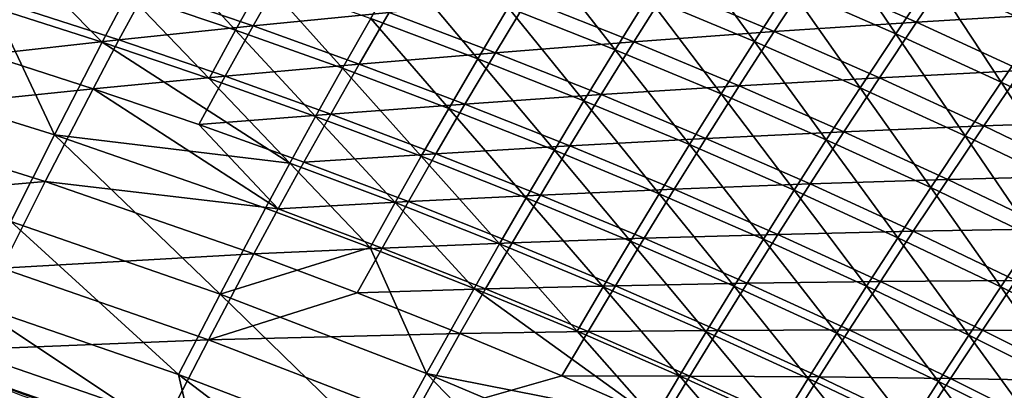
# Model space of a CAD drawing. Header units: metres. Extents: x -1 to 1402, y -1402 to 1.
# Tile 385 of 436: x 1014 to 1076, y -137 to -114. Entities that reach past the tile are written whole.
import ezdxf

# ---------------------------------------------------------------- set-up
doc = ezdxf.new("R2010")
doc.units = ezdxf.units.M

msp = doc.modelspace()

# ---------------------------------------------------------------- linework, layer by layer
at = {"layer": 'None0'}
for points in [[(1071.058472, -111.426132, -88.453133), (1073.519287, -107.804306, -60.632439), (1077.740479, -114.501343, -88.451279)], [(1077.740479, -114.501343, -88.451279), (1073.519287, -107.804306, -60.632439), (1080.23291, -110.906303, -60.631657)], [(1064.324219, -108.464615, -88.455055), (1068.711182, -114.933273, -116.309776), (1062.010376, -111.996071, -116.312538)], [(1064.324219, -108.464615, -88.455055), (1071.058472, -111.426132, -88.453133), (1068.711182, -114.933273, -116.309776)], [(1055.26001, -109.172043, -116.315384), (1059.807251, -115.413231, -144.200851), (1053.091675, -112.611206, -144.204315)], [(1055.26001, -109.172043, -116.315384), (1062.010376, -111.996071, -116.312538), (1059.807251, -115.413231, -144.200851)], [(1020.335205, -112.391693, -228.023956), (1022.05188, -109.216484, -200.070129), (1027.115356, -114.692482, -228.018875)], [(1027.115356, -114.692482, -228.018875), (1022.05188, -109.216484, -200.070129), (1028.868652, -111.533379, -200.065308)], [(1011.927124, -113.284798, -255.998688), (1013.517639, -110.201477, -228.029144), (1018.708435, -115.460182, -255.993362)], [(1013.517639, -110.201477, -228.029144), (1020.335205, -112.391693, -228.023956), (1018.708435, -115.460182, -255.993362)], [(1046.329102, -109.921783, -144.20787), (1051.030396, -115.936729, -172.117447), (1044.303711, -113.267212, -172.121506)], [(1046.329102, -109.921783, -144.20787), (1053.091675, -112.611206, -144.204315), (1051.030396, -115.936729, -172.117447)], [(1037.532349, -110.709709, -172.125687), (1042.380493, -116.500893, -200.056046), (1035.645752, -113.961433, -200.060623)], [(1042.380493, -116.500893, -200.056046), (1037.532349, -110.709709, -172.125687), (1044.303711, -113.267212, -172.121506)], [(1072.487427, -110.573967, -60.15797), (1063.365845, -111.261673, -87.994698), (1070.029297, -114.199089, -87.992508)], [(1079.132935, -113.651802, -60.157154), (1072.487427, -110.573967, -60.15797), (1070.029297, -114.199089, -87.992508)], [(1028.217285, -114.435623, -199.662842), (1030.068237, -111.164261, -171.713974), (1021.482361, -112.142143, -199.668335)], [(1033.855713, -117.104057, -228.013916), (1027.115356, -114.692482, -228.018875), (1028.868652, -111.533379, -200.065308)], [(1030.068237, -111.164261, -171.713974), (1028.217285, -114.435623, -199.662842), (1036.80188, -113.586182, -171.709045)], [(1028.868652, -111.533379, -200.065308), (1035.645752, -113.961433, -200.060623), (1033.855713, -117.104057, -228.013916)], [(1063.365845, -111.261673, -87.994698), (1054.376221, -111.995934, -115.86924), (1061.053467, -114.795883, -115.865944)], [(1070.029297, -114.199089, -87.992508), (1063.365845, -111.261673, -87.994698), (1061.053467, -114.795883, -115.865944)], [(1071.058472, -111.426132, -88.453133), (1075.359985, -117.983917, -116.307114), (1068.711182, -114.933273, -116.309776)], [(1075.359985, -117.983917, -116.307114), (1071.058472, -111.426132, -88.453133), (1077.740479, -114.501343, -88.451279)], [(1021.482361, -112.142143, -199.668335), (1013.03064, -113.151512, -227.640717), (1019.764465, -115.319061, -227.634842)], [(1028.217285, -114.435623, -199.662842), (1021.482361, -112.142143, -199.668335), (1019.764465, -115.319061, -227.634842)], [(1054.376221, -111.995934, -115.86924), (1045.521118, -112.77211, -143.776489), (1052.208252, -115.437492, -143.772354)], [(1061.053467, -114.795883, -115.865944), (1054.376221, -111.995934, -115.86924), (1052.208252, -115.437492, -143.772354)], [(1062.010376, -111.996071, -116.312538), (1066.473267, -118.328117, -144.19751), (1059.807251, -115.413231, -144.200851)], [(1062.010376, -111.996071, -116.312538), (1068.711182, -114.933273, -116.309776), (1066.473267, -118.328117, -144.19751)], [(1018.708435, -115.460182, -255.993362), (1020.335205, -112.391693, -228.023956), (1025.452271, -117.74575, -255.988174)], [(1020.335205, -112.391693, -228.023956), (1027.115356, -114.692482, -228.018875), (1025.452271, -117.74575, -255.988174)], [(1043.495361, -116.11972, -171.704224), (1045.521118, -112.77211, -143.776489), (1036.80188, -113.586182, -171.709045)], [(1052.208252, -115.437492, -143.772354), (1045.521118, -112.77211, -143.776489), (1043.495361, -116.11972, -171.704224)], [(1053.091675, -112.611206, -144.204315), (1057.710083, -118.718498, -172.11351), (1051.030396, -115.936729, -172.117447)], [(1053.091675, -112.611206, -144.204315), (1059.807251, -115.413231, -144.200851), (1057.710083, -118.718498, -172.11351)], [(1002.238647, -117.111343, -311.977173), (1011.927124, -113.284798, -255.998688), (1015.697266, -121.296219, -311.96698)], [(1019.764465, -115.319061, -227.634842), (1013.03064, -113.151512, -227.640717), (1011.438721, -116.236313, -255.62178)], [(1011.927124, -113.284798, -255.998688), (1018.708435, -115.460182, -255.993362), (1015.697266, -121.296219, -311.96698)], [(1049.070801, -119.15197, -200.051605), (1042.380493, -116.500893, -200.056046), (1044.303711, -113.267212, -172.121506)], [(1044.303711, -113.267212, -172.121506), (1051.030396, -115.936729, -172.117447), (1049.070801, -119.15197, -200.051605)], [(1036.80188, -113.586182, -171.709045), (1028.217285, -114.435623, -199.662842), (1034.914307, -116.839867, -199.657455)], [(1035.645752, -113.961433, -200.060623), (1040.553955, -119.626633, -228.009079), (1033.855713, -117.104057, -228.013916)], [(1034.914307, -116.839867, -199.657455), (1043.495361, -116.11972, -171.704224), (1036.80188, -113.586182, -171.709045)], [(1035.645752, -113.961433, -200.060623), (1042.380493, -116.500893, -200.056046), (1040.553955, -119.626633, -228.009079)], [(1070.029297, -114.199089, -87.992508), (1076.643188, -117.250145, -87.990387), (1079.132935, -113.651802, -60.157154)], [(1019.764465, -115.319061, -227.634842), (1026.462769, -117.596466, -227.629059), (1028.217285, -114.435623, -199.662842)], [(1027.115356, -114.692482, -228.018875), (1032.156372, -120.141724, -255.983109), (1025.452271, -117.74575, -255.988174)], [(1028.217285, -114.435623, -199.662842), (1026.462769, -117.596466, -227.629059), (1034.914307, -116.839867, -199.657455)], [(1032.156372, -120.141724, -255.983109), (1027.115356, -114.692482, -228.018875), (1033.855713, -117.104057, -228.013916)], [(1061.053467, -114.795883, -115.865944), (1067.683472, -117.708984, -115.862732), (1070.029297, -114.199089, -87.992508)], [(1067.683472, -117.708984, -115.862732), (1076.643188, -117.250145, -87.990387), (1070.029297, -114.199089, -87.992508)], [(1075.359985, -117.983917, -116.307114), (1077.740479, -114.501343, -88.451279), (1081.954224, -121.148262, -116.30455)], [(1018.136353, -118.389084, -255.615829), (1019.764465, -115.319061, -227.634842), (1011.438721, -116.236313, -255.62178)], [(1026.462769, -117.596466, -227.629059), (1019.764465, -115.319061, -227.634842), (1018.136353, -118.389084, -255.615829)], [(1052.208252, -115.437492, -143.772354), (1058.850586, -118.215431, -143.768341), (1061.053467, -114.795883, -115.865944)], [(1058.850586, -118.215431, -143.768341), (1067.683472, -117.708984, -115.862732), (1061.053467, -114.795883, -115.865944)], [(1068.711182, -114.933273, -116.309776), (1073.087402, -121.356125, -144.19429), (1066.473267, -118.328117, -144.19751)], [(1068.711182, -114.933273, -116.309776), (1075.359985, -117.983917, -116.307114), (1073.087402, -121.356125, -144.19429)], [(1015.697266, -121.296219, -311.96698), (1018.708435, -115.460182, -255.993362), (1030.541626, -123.078568, -283.965485)], [(1018.708435, -115.460182, -255.993362), (1025.452271, -117.74575, -255.988174), (1030.541626, -123.078568, -283.965485)], [(1043.495361, -116.11972, -171.704224), (1050.146606, -118.765182, -171.699524), (1052.208252, -115.437492, -143.772354)], [(1051.030396, -115.936729, -172.117447), (1055.714233, -121.914902, -200.047302), (1049.070801, -119.15197, -200.051605)], [(1050.146606, -118.765182, -171.699524), (1058.850586, -118.215431, -143.768341), (1052.208252, -115.437492, -143.772354)], [(1051.030396, -115.936729, -172.117447), (1057.710083, -118.718498, -172.11351), (1055.714233, -121.914902, -200.047302)], [(1059.807251, -115.413231, -144.200851), (1064.340454, -121.612755, -172.109711), (1057.710083, -118.718498, -172.11351)], [(1059.807251, -115.413231, -144.200851), (1066.473267, -118.328117, -144.19751), (1064.340454, -121.612755, -172.109711)], [(1011.438721, -116.236313, -255.62178), (1001.832886, -120.086983, -311.621796), (1018.136353, -118.389084, -255.615829)], [(1041.571411, -119.355339, -199.652176), (1043.495361, -116.11972, -171.704224), (1034.914307, -116.839867, -199.657455)], [(1042.380493, -116.500893, -200.056046), (1047.207642, -122.260429, -228.004379), (1040.553955, -119.626633, -228.009079)], [(1050.146606, -118.765182, -171.699524), (1043.495361, -116.11972, -171.704224), (1041.571411, -119.355339, -199.652176)], [(1047.207642, -122.260429, -228.004379), (1042.380493, -116.500893, -200.056046), (1049.070801, -119.15197, -200.051605)], [(1002.238647, -117.111343, -311.977173), (1015.697266, -121.296219, -311.96698), (1012.962952, -126.7631, -367.960938)], [(1034.914307, -116.839867, -199.657455), (1026.462769, -117.596466, -227.629059), (1033.123291, -119.984238, -227.623398)], [(1038.818359, -122.648277, -255.978165), (1032.156372, -120.141724, -255.983109), (1033.855713, -117.104057, -228.013916)], [(1033.123291, -119.984238, -227.623398), (1041.571411, -119.355339, -199.652176), (1034.914307, -116.839867, -199.657455)], [(1033.855713, -117.104057, -228.013916), (1040.553955, -119.626633, -228.009079), (1038.818359, -122.648277, -255.978165)], [(1076.643188, -117.250145, -87.990387), (1067.683472, -117.708984, -115.862732), (1074.263916, -120.735451, -115.859627)], [(1083.204834, -120.414825, -87.988342), (1076.643188, -117.250145, -87.990387), (1074.263916, -120.735451, -115.859627)], [(1024.79834, -120.651314, -255.60997), (1026.462769, -117.596466, -227.629059), (1018.136353, -118.389084, -255.615829)], [(1026.462769, -117.596466, -227.629059), (1024.79834, -120.651314, -255.60997), (1033.123291, -119.984238, -227.623398)], [(1025.452271, -117.74575, -255.988174), (1032.156372, -120.141724, -255.983109), (1030.541626, -123.078568, -283.965485)], [(1067.683472, -117.708984, -115.862732), (1058.850586, -118.215431, -143.768341), (1065.445923, -121.106201, -143.764435)], [(1074.263916, -120.735451, -115.859627), (1067.683472, -117.708984, -115.862732), (1065.445923, -121.106201, -143.764435)], [(1001.832886, -120.086983, -311.621796), (1015.122498, -124.227982, -311.610596), (1018.136353, -118.389084, -255.615829)], [(1018.136353, -118.389084, -255.615829), (1015.122498, -124.227982, -311.610596), (1029.806641, -125.961815, -283.59726)], [(1024.79834, -120.651314, -255.60997), (1018.136353, -118.389084, -255.615829), (1029.806641, -125.961815, -283.59726)], [(1058.850586, -118.215431, -143.768341), (1050.146606, -118.765182, -171.699524), (1056.753174, -121.522842, -171.694946)], [(1065.445923, -121.106201, -143.764435), (1058.850586, -118.215431, -143.768341), (1056.753174, -121.522842, -171.694946)], [(1066.473267, -118.328117, -144.19751), (1070.919067, -124.619759, -172.106033), (1064.340454, -121.612755, -172.109711)], [(1066.473267, -118.328117, -144.19751), (1073.087402, -121.356125, -144.19429), (1070.919067, -124.619759, -172.106033)], [(1073.087402, -121.356125, -144.19429), (1075.359985, -117.983917, -116.307114), (1079.647217, -124.497505, -144.191177)], [(1079.647217, -124.497505, -144.191177), (1075.359985, -117.983917, -116.307114), (1081.954224, -121.148262, -116.30455)], [(1050.146606, -118.765182, -171.699524), (1041.571411, -119.355339, -199.652176), (1048.186279, -121.982346, -199.647034)], [(1056.753174, -121.522842, -171.694946), (1050.146606, -118.765182, -171.699524), (1048.186279, -121.982346, -199.647034)], [(1057.710083, -118.718498, -172.11351), (1062.30835, -124.789925, -200.043137), (1055.714233, -121.914902, -200.047302)], [(1057.710083, -118.718498, -172.11351), (1064.340454, -121.612755, -172.109711), (1062.30835, -124.789925, -200.043137)], [(1039.743774, -122.482826, -227.617859), (1041.571411, -119.355339, -199.652176), (1033.123291, -119.984238, -227.623398)], [(1040.553955, -119.626633, -228.009079), (1045.435791, -125.265617, -255.973373), (1038.818359, -122.648277, -255.978165)], [(1048.186279, -121.982346, -199.647034), (1041.571411, -119.355339, -199.652176), (1039.743774, -122.482826, -227.617859)], [(1040.553955, -119.626633, -228.009079), (1047.207642, -122.260429, -228.004379), (1045.435791, -125.265617, -255.973373)], [(1053.814575, -125.005653, -227.999832), (1047.207642, -122.260429, -228.004379), (1049.070801, -119.15197, -200.051605)], [(1049.070801, -119.15197, -200.051605), (1055.714233, -121.914902, -200.047302), (1053.814575, -125.005653, -227.999832)], [(1015.122498, -124.227982, -311.610596), (1001.832886, -120.086983, -311.621796), (999.223083, -125.613823, -367.641907)], [(1033.123291, -119.984238, -227.623398), (1024.79834, -120.651314, -255.60997), (1031.422607, -123.023483, -255.604233)], [(1032.156372, -120.141724, -255.983109), (1037.168091, -125.569641, -283.960602), (1030.541626, -123.078568, -283.965485)], [(1031.422607, -123.023483, -255.604233), (1039.743774, -122.482826, -227.617859), (1033.123291, -119.984238, -227.623398)], [(1037.168091, -125.569641, -283.960602), (1032.156372, -120.141724, -255.983109), (1038.818359, -122.648277, -255.978165)], [(1024.79834, -120.651314, -255.60997), (1029.806641, -125.961815, -283.59726), (1031.422607, -123.023483, -255.604233)], [(1074.263916, -120.735451, -115.859627), (1065.445923, -121.106201, -143.764435), (1071.991699, -124.110008, -143.760651)], [(1080.792358, -123.87529, -115.856621), (1074.263916, -120.735451, -115.859627), (1071.991699, -124.110008, -143.760651)], [(1083.204834, -120.414825, -87.988342), (1074.263916, -120.735451, -115.859627), (1080.792358, -123.87529, -115.856621)], [(1015.697266, -121.296219, -311.96698), (1026.144165, -131.325607, -367.952698), (1012.962952, -126.7631, -367.960938)], [(1029.005493, -125.918747, -311.957245), (1015.697266, -121.296219, -311.96698), (1030.541626, -123.078568, -283.965485)], [(1029.005493, -125.918747, -311.957245), (1026.144165, -131.325607, -367.952698), (1015.697266, -121.296219, -311.96698)], [(1056.753174, -121.522842, -171.694946), (1048.186279, -121.982346, -199.647034), (1054.75647, -124.721123, -199.642014)], [(1063.312744, -124.392944, -171.690491), (1056.753174, -121.522842, -171.694946), (1054.75647, -124.721123, -199.642014)], [(1065.445923, -121.106201, -143.764435), (1056.753174, -121.522842, -171.694946), (1063.312744, -124.392944, -171.690491)], [(1071.991699, -124.110008, -143.760651), (1065.445923, -121.106201, -143.764435), (1063.312744, -124.392944, -171.690491)], [(1070.919067, -124.619759, -172.106033), (1073.087402, -121.356125, -144.19429), (1077.443481, -127.739746, -172.102493)], [(1077.443481, -127.739746, -172.102493), (1073.087402, -121.356125, -144.19429), (1079.647217, -124.497505, -144.191177)], [(1048.186279, -121.982346, -199.647034), (1039.743774, -122.482826, -227.617859), (1046.322144, -125.092514, -227.612457)], [(1054.75647, -124.721123, -199.642014), (1048.186279, -121.982346, -199.647034), (1046.322144, -125.092514, -227.612457)], [(1055.714233, -121.914902, -200.047302), (1060.372437, -127.862518, -227.995422), (1053.814575, -125.005653, -227.999832)], [(1055.714233, -121.914902, -200.047302), (1062.30835, -124.789925, -200.043137), (1060.372437, -127.862518, -227.995422)], [(1064.340454, -121.612755, -172.109711), (1068.85083, -127.77726, -200.039108), (1062.30835, -124.789925, -200.043137)], [(1064.340454, -121.612755, -172.109711), (1070.919067, -124.619759, -172.106033), (1068.85083, -127.77726, -200.039108)], [(1038.006958, -125.506042, -255.598633), (1039.743774, -122.482826, -227.617859), (1031.422607, -123.023483, -255.604233)], [(1043.75, -128.171051, -283.955872), (1037.168091, -125.569641, -283.960602), (1038.818359, -122.648277, -255.978165)], [(1046.322144, -125.092514, -227.612457), (1039.743774, -122.482826, -227.617859), (1038.006958, -125.506042, -255.598633)], [(1038.818359, -122.648277, -255.978165), (1045.435791, -125.265617, -255.973373), (1043.75, -128.171051, -283.955872)], [(1047.207642, -122.260429, -228.004379), (1052.006592, -127.993942, -255.968719), (1045.435791, -125.265617, -255.973373)], [(1052.006592, -127.993942, -255.968719), (1047.207642, -122.260429, -228.004379), (1053.814575, -125.005653, -227.999832)], [(1035.597412, -128.394531, -311.952576), (1029.005493, -125.918747, -311.957245), (1030.541626, -123.078568, -283.965485)], [(1029.806641, -125.961815, -283.59726), (1038.006958, -125.506042, -255.598633), (1031.422607, -123.023483, -255.604233)], [(1030.541626, -123.078568, -283.965485), (1037.168091, -125.569641, -283.960602), (1035.597412, -128.394531, -311.952576)], [(1080.792358, -123.87529, -115.856621), (1071.991699, -124.110008, -143.760651), (1078.485596, -127.226852, -143.757004)], [(1015.122498, -124.227982, -311.610596), (999.223083, -125.613823, -367.641907), (1012.386963, -129.698395, -367.633026)], [(1028.269409, -128.803482, -311.599823), (1015.122498, -124.227982, -311.610596), (1012.386963, -129.698395, -367.633026)], [(1015.122498, -124.227982, -311.610596), (1028.269409, -128.803482, -311.599823), (1029.806641, -125.961815, -283.59726)], [(1063.312744, -124.392944, -171.690491), (1054.75647, -124.721123, -199.642014), (1061.279785, -127.571938, -199.637146)], [(1069.822876, -127.375702, -171.686188), (1063.312744, -124.392944, -171.690491), (1061.279785, -127.571938, -199.637146)], [(1071.991699, -124.110008, -143.760651), (1063.312744, -124.392944, -171.690491), (1069.822876, -127.375702, -171.686188)], [(1068.85083, -127.77726, -200.039108), (1070.919067, -124.619759, -172.106033), (1075.339355, -130.877151, -200.035233)], [(1078.485596, -127.226852, -143.757004), (1071.991699, -124.110008, -143.760651), (1069.822876, -127.375702, -171.686188)], [(1075.339355, -130.877151, -200.035233), (1070.919067, -124.619759, -172.106033), (1077.443481, -127.739746, -172.102493)], [(1046.322144, -125.092514, -227.612457), (1038.006958, -125.506042, -255.598633), (1044.549072, -128.099243, -255.593155)], [(1045.435791, -125.265617, -255.973373), (1050.285278, -130.88298, -283.951263), (1043.75, -128.171051, -283.955872)], [(1052.855835, -127.813538, -227.607193), (1046.322144, -125.092514, -227.612457), (1044.549072, -128.099243, -255.593155)], [(1045.435791, -125.265617, -255.973373), (1052.006592, -127.993942, -255.968719), (1050.285278, -130.88298, -283.951263)], [(1054.75647, -124.721123, -199.642014), (1046.322144, -125.092514, -227.612457), (1052.855835, -127.813538, -227.607193)], [(1058.52832, -130.83345, -255.964218), (1052.006592, -127.993942, -255.968719), (1053.814575, -125.005653, -227.999832)], [(1061.279785, -127.571938, -199.637146), (1054.75647, -124.721123, -199.642014), (1052.855835, -127.813538, -227.607193)], [(1053.814575, -125.005653, -227.999832), (1060.372437, -127.862518, -227.995422), (1058.52832, -130.83345, -255.964218)], [(1062.30835, -124.789925, -200.043137), (1066.878662, -130.831253, -227.99118), (1060.372437, -127.862518, -227.995422)], [(1062.30835, -124.789925, -200.043137), (1068.85083, -127.77726, -200.039108), (1066.878662, -130.831253, -227.99118)], [(1026.144165, -131.325607, -367.952698), (1029.005493, -125.918747, -311.957245), (1035.597412, -128.394531, -311.952576)], [(1036.355469, -128.428864, -283.591766), (1038.006958, -125.506042, -255.598633), (1029.806641, -125.961815, -283.59726)], [(1037.168091, -125.569641, -283.960602), (1042.14502, -130.980194, -311.948029), (1035.597412, -128.394531, -311.952576)], [(1044.549072, -128.099243, -255.593155), (1038.006958, -125.506042, -255.598633), (1036.355469, -128.428864, -283.591766)], [(1042.14502, -130.980194, -311.948029), (1037.168091, -125.569641, -283.960602), (1043.75, -128.171051, -283.955872)], [(1028.269409, -128.803482, -311.599823), (1036.355469, -128.428864, -283.591766), (1029.806641, -125.961815, -283.59726)], [(1010.449646, -131.900223, -423.953583), (1012.962952, -126.7631, -367.960938), (1023.52301, -136.396362, -423.947693)], [(1012.962952, -126.7631, -367.960938), (1026.144165, -131.325607, -367.952698), (1023.52301, -136.396362, -423.947693)], [(1052.855835, -127.813538, -227.607193), (1059.342896, -130.646149, -227.602081), (1061.279785, -127.571938, -199.637146)], [(1059.342896, -130.646149, -227.602081), (1067.753906, -130.534973, -199.632431), (1061.279785, -127.571938, -199.637146)], [(1061.279785, -127.571938, -199.637146), (1067.753906, -130.534973, -199.632431), (1069.822876, -127.375702, -171.686188)], [(1066.878662, -130.831253, -227.99118), (1068.85083, -127.77726, -200.039108), (1073.331055, -133.912048, -227.987076)], [(1067.753906, -130.534973, -199.632431), (1076.281372, -130.471115, -171.682022), (1069.822876, -127.375702, -171.686188)], [(1073.331055, -133.912048, -227.987076), (1068.85083, -127.77726, -200.039108), (1075.339355, -130.877151, -200.035233)], [(1069.822876, -127.375702, -171.686188), (1076.281372, -130.471115, -171.682022), (1078.485596, -127.226852, -143.757004)], [(1081.771484, -134.089813, -200.031525), (1075.339355, -130.877151, -200.035233), (1077.443481, -127.739746, -172.102493)], [(1039.155884, -136.323639, -367.944916), (1026.144165, -131.325607, -367.952698), (1035.597412, -128.394531, -311.952576)], [(1035.597412, -128.394531, -311.952576), (1042.14502, -130.980194, -311.948029), (1039.155884, -136.323639, -367.944916)], [(1036.355469, -128.428864, -283.591766), (1042.862061, -131.006119, -283.586395), (1044.549072, -128.099243, -255.593155)], [(1048.645752, -133.675934, -311.943634), (1042.14502, -130.980194, -311.948029), (1043.75, -128.171051, -283.955872)], [(1042.862061, -131.006119, -283.586395), (1051.046753, -130.803329, -255.58783), (1044.549072, -128.099243, -255.593155)], [(1043.75, -128.171051, -283.955872), (1050.285278, -130.88298, -283.951263), (1048.645752, -133.675934, -311.943634)], [(1044.549072, -128.099243, -255.593155), (1051.046753, -130.803329, -255.58783), (1052.855835, -127.813538, -227.607193)], [(1052.006592, -127.993942, -255.968719), (1056.771484, -133.705612, -283.946808), (1050.285278, -130.88298, -283.951263)], [(1051.046753, -130.803329, -255.58783), (1059.342896, -130.646149, -227.602081), (1052.855835, -127.813538, -227.607193)], [(1056.771484, -133.705612, -283.946808), (1052.006592, -127.993942, -255.968719), (1058.52832, -130.83345, -255.964218)], [(1060.372437, -127.862518, -227.995422), (1064.998535, -133.784332, -255.959869), (1058.52832, -130.83345, -255.964218)], [(1060.372437, -127.862518, -227.995422), (1066.878662, -130.831253, -227.99118), (1064.998535, -133.784332, -255.959869)], [(1012.386963, -129.698395, -367.633026), (1025.406982, -134.214096, -367.624512), (1028.269409, -128.803482, -311.599823)], [(1025.406982, -134.214096, -367.624512), (1034.783813, -131.255249, -311.594635), (1028.269409, -128.803482, -311.599823)], [(1034.783813, -131.255249, -311.594635), (1036.355469, -128.428864, -283.591766), (1028.269409, -128.803482, -311.599823)], [(1042.862061, -131.006119, -283.586395), (1036.355469, -128.428864, -283.591766), (1034.783813, -131.255249, -311.594635)], [(1009.875305, -134.840546, -423.667816), (1025.406982, -134.214096, -367.624512), (1012.386963, -129.698395, -367.633026)], [(1051.046753, -130.803329, -255.58783), (1042.862061, -131.006119, -283.586395), (1049.324219, -133.693771, -283.581177)], [(1050.285278, -130.88298, -283.951263), (1055.097534, -136.481873, -311.939362), (1048.645752, -133.675934, -311.943634)], [(1057.497681, -133.61853, -255.582657), (1051.046753, -130.803329, -255.58783), (1049.324219, -133.693771, -283.581177)], [(1050.285278, -130.88298, -283.951263), (1056.771484, -133.705612, -283.946808), (1055.097534, -136.481873, -311.939362)], [(1059.342896, -130.646149, -227.602081), (1051.046753, -130.803329, -255.58783), (1057.497681, -133.61853, -255.582657)], [(1063.206421, -136.639114, -283.942535), (1056.771484, -133.705612, -283.946808), (1058.52832, -130.83345, -255.964218)], [(1065.780762, -133.590515, -227.597122), (1059.342896, -130.646149, -227.602081), (1057.497681, -133.61853, -255.582657)], [(1058.52832, -130.83345, -255.964218), (1064.998535, -133.784332, -255.959869), (1063.206421, -136.639114, -283.942535)], [(1067.753906, -130.534973, -199.632431), (1059.342896, -130.646149, -227.602081), (1065.780762, -133.590515, -227.597122)], [(1064.998535, -133.784332, -255.959869), (1066.878662, -130.831253, -227.99118), (1071.415161, -136.846786, -255.955688)], [(1074.176514, -133.610229, -199.627869), (1067.753906, -130.534973, -199.632431), (1065.780762, -133.590515, -227.597122)], [(1071.415161, -136.846786, -255.955688), (1066.878662, -130.831253, -227.99118), (1073.331055, -133.912048, -227.987076)], [(1076.281372, -130.471115, -171.682022), (1067.753906, -130.534973, -199.632431), (1074.176514, -133.610229, -199.627869)], [(1073.331055, -133.912048, -227.987076), (1075.339355, -130.877151, -200.035233), (1079.727295, -137.105148, -227.983154)], [(1082.685669, -133.679092, -171.678009), (1076.281372, -130.471115, -171.682022), (1074.176514, -133.610229, -199.627869)], [(1075.339355, -130.877151, -200.035233), (1081.771484, -134.089813, -200.031525), (1079.727295, -137.105148, -227.983154)], [(1023.52301, -136.396362, -423.947693), (1026.144165, -131.325607, -367.952698), (1036.425415, -141.324814, -423.942078)], [(1041.255981, -133.816742, -311.589539), (1034.783813, -131.255249, -311.594635), (1025.406982, -134.214096, -367.624512)], [(1026.144165, -131.325607, -367.952698), (1039.155884, -136.323639, -367.944916), (1036.425415, -141.324814, -423.942078)], [(1042.862061, -131.006119, -283.586395), (1034.783813, -131.255249, -311.594635), (1041.255981, -133.816742, -311.589539)], [(1042.14502, -130.980194, -311.948029), (1053.501953, -139.165115, -339.937683), (1039.155884, -136.323639, -367.944916)], [(1049.324219, -133.693771, -283.581177), (1042.862061, -131.006119, -283.586395), (1041.255981, -133.816742, -311.589539)], [(1053.501953, -139.165115, -339.937683), (1042.14502, -130.980194, -311.948029), (1048.645752, -133.675934, -311.943634)], [(1010.112, -136.317764, -469.019867), (1010.449646, -131.900223, -423.953583), (1024.676758, -141.37825, -468.996429)], [(1010.449646, -131.900223, -423.953583), (1023.52301, -136.396362, -423.947693), (1024.676758, -141.37825, -468.996429)], [(1038.265991, -139.163971, -367.616425), (1041.255981, -133.816742, -311.589539), (1025.406982, -134.214096, -367.624512)], [(1047.683716, -136.488144, -311.584625), (1041.255981, -133.816742, -311.589539), (1038.265991, -139.163971, -367.616425)], [(1049.324219, -133.693771, -283.581177), (1041.255981, -133.816742, -311.589539), (1047.683716, -136.488144, -311.584625)], [(1055.739746, -136.49202, -283.576111), (1049.324219, -133.693771, -283.581177), (1047.683716, -136.488144, -311.584625)], [(1055.097534, -136.481873, -311.939362), (1053.501953, -139.165115, -339.937683), (1048.645752, -133.675934, -311.943634)], [(1057.497681, -133.61853, -255.582657), (1049.324219, -133.693771, -283.581177), (1055.739746, -136.49202, -283.576111)], [(1056.771484, -133.705612, -283.946808), (1061.498047, -139.398178, -311.935242), (1055.097534, -136.481873, -311.939362)], [(1063.899536, -136.544983, -255.577652), (1057.497681, -133.61853, -255.582657), (1055.739746, -136.49202, -283.576111)], [(1056.771484, -133.705612, -283.946808), (1063.206421, -136.639114, -283.942535), (1061.498047, -139.398178, -311.935242)], [(1065.780762, -133.590515, -227.597122), (1057.497681, -133.61853, -255.582657), (1063.899536, -136.544983, -255.577652)], [(1063.206421, -136.639114, -283.942535), (1064.998535, -133.784332, -255.959869), (1069.587646, -139.68367, -283.938385)], [(1072.167236, -136.646622, -227.592346), (1065.780762, -133.590515, -227.597122), (1063.899536, -136.544983, -255.577652)], [(1069.587646, -139.68367, -283.938385), (1064.998535, -133.784332, -255.959869), (1071.415161, -136.846786, -255.955688)], [(1074.176514, -133.610229, -199.627869), (1065.780762, -133.590515, -227.597122), (1072.167236, -136.646622, -227.592346)], [(1077.775635, -140.021011, -255.951675), (1071.415161, -136.846786, -255.955688), (1073.331055, -133.912048, -227.987076)], [(1080.545044, -136.797607, -199.623489), (1074.176514, -133.610229, -199.627869), (1072.167236, -136.646622, -227.592346)], [(1079.727295, -137.105148, -227.983154), (1077.775635, -140.021011, -255.951675), (1073.331055, -133.912048, -227.987076)], [(1082.685669, -133.679092, -171.678009), (1074.176514, -133.610229, -199.627869), (1080.545044, -136.797607, -199.623489)], [(1009.875305, -134.840546, -423.667816), (1022.787659, -139.290298, -423.663025), (1025.406982, -134.214096, -367.624512)], [(1022.787659, -139.290298, -423.663025), (1038.265991, -139.163971, -367.616425), (1025.406982, -134.214096, -367.624512)], [(1009.875305, -134.840546, -423.667816), (1008.580505, -138.960403, -468.741119), (1022.787659, -139.290298, -423.663025)], [(1010.112, -136.317764, -469.019867), (1025.979614, -142.09877, -470.720398), (1013.510193, -137.678253, -470.73996)], [(1010.112, -136.317764, -469.019867), (1024.676758, -141.37825, -468.996429), (1025.979614, -142.09877, -470.720398)], [(1024.676758, -141.37825, -468.996429), (1023.52301, -136.396362, -423.947693), (1035.572632, -145.579498, -468.978241)], [(1023.52301, -136.396362, -423.947693), (1036.425415, -141.324814, -423.942078), (1035.572632, -145.579498, -468.978241)], [(1036.425415, -141.324814, -423.942078), (1039.155884, -136.323639, -367.944916), (1049.13916, -146.686447, -423.936798)], [(1054.064819, -139.269669, -311.579834), (1047.683716, -136.488144, -311.584625), (1038.265991, -139.163971, -367.616425)], [(1039.155884, -136.323639, -367.944916), (1051.980103, -141.758209, -367.937592), (1049.13916, -146.686447, -423.936798)], [(1039.155884, -136.323639, -367.944916), (1053.501953, -139.165115, -339.937683), (1051.980103, -141.758209, -367.937592)], [(1055.739746, -136.49202, -283.576111), (1047.683716, -136.488144, -311.584625), (1054.064819, -139.269669, -311.579834)], [(1059.869385, -142.064117, -339.933838), (1053.501953, -139.165115, -339.937683), (1055.097534, -136.481873, -311.939362)], [(1062.106201, -139.401047, -283.571198), (1055.739746, -136.49202, -283.576111), (1054.064819, -139.269669, -311.579834)], [(1061.498047, -139.398178, -311.935242), (1059.869385, -142.064117, -339.933838), (1055.097534, -136.481873, -311.939362)], [(1063.899536, -136.544983, -255.577652), (1055.739746, -136.49202, -283.576111), (1062.106201, -139.401047, -283.571198)], [(1061.498047, -139.398178, -311.935242), (1063.206421, -136.639114, -283.942535), (1067.844971, -142.425018, -311.931305)], [(1070.250122, -139.582672, -255.572815), (1063.899536, -136.544983, -255.577652), (1062.106201, -139.401047, -283.571198)], [(1067.844971, -142.425018, -311.931305), (1063.206421, -136.639114, -283.942535), (1069.587646, -139.68367, -283.938385)], [(1072.167236, -136.646622, -227.592346), (1063.899536, -136.544983, -255.577652), (1070.250122, -139.582672, -255.572815)], [(1069.587646, -139.68367, -283.938385), (1071.415161, -136.846786, -255.955688), (1075.912842, -142.839462, -283.934418)], [(1078.499878, -139.814362, -227.587738), (1072.167236, -136.646622, -227.592346), (1070.250122, -139.582672, -255.572815)], [(1071.415161, -136.846786, -255.955688), (1077.775635, -140.021011, -255.951675), (1075.912842, -142.839462, -283.934418)], [(1080.545044, -136.797607, -199.623489), (1072.167236, -136.646622, -227.592346), (1078.499878, -139.814362, -227.587738)]]:
    msp.add_3dface(points, dxfattribs=at)

doc.saveas('drawing.dxf')
